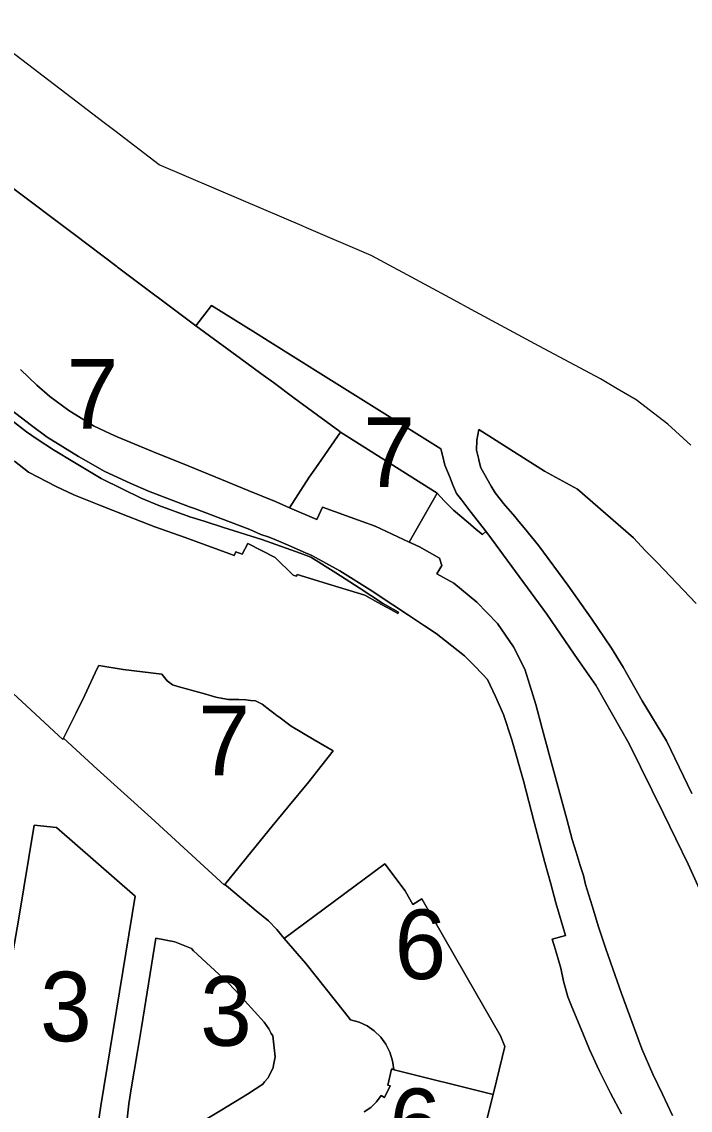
# Model space of a CAD drawing. Extents: x 598968 to 613553, y 4409678 to 4430833.
# Drawn here: x 607599.8 to 607715.2, y 4416479.9 to 4416667.7 of the extents above; entities that cross this region are included whole.
import ezdxf

# ---------------------------------------------------------------- set-up
doc = ezdxf.new("R2010")
doc.units = 0
for name, color, linetype in [('1', 7, 'Continuous'), ("ZONA 3. ILLES  D'EDIFICIS ENTRE MITGERES. EIXAMPLE.", 7, 'Continuous'), ('ZONA 6. EDIFICIS DE PISOS_ AÏLLATS I EN PARCEL.LES', 7, 'Continuous'), ('ZONA 7. CONJUNTS AMB ORDENACIONS ESPECÍFIQUES', 7, 'Continuous')]:
    doc.layers.add(name, color=color, linetype=linetype)

msp = doc.modelspace()

# ---------------------------------------------------------------- linework, layer by layer
at = {"layer": '1'}
for points in [[(607715.2978, 4416594.6257), (607711.3318, 4416598.2186), (607705.8655, 4416602.4154), (607705.8617, 4416602.4179), (607702.6019, 4416604.3481), (607699.722, 4416606.058), (607695.262, 4416608.4078), (607689.1222, 4416611.7175), (607677.4224, 4416618.0169), (607674.4536, 4416619.6111), (607669.3226, 4416622.3665), (607660.2516, 4416627.2878), (607660.1627, 4416627.3361), (607648.9998, 4416632.1124), (607648.2027, 4416632.4538), (607638.0979, 4416636.777), (607623.5434, 4416643.0045), (607615.8954, 4416648.8331), (607614.0479, 4416650.2438), (607591.2043, 4416667.6598)], [(607597.5962, 4416639.4965), (607608.9492, 4416630.9392), (607616.228, 4416625.4538), (607616.3699, 4416625.3467), (607629.8568, 4416615.1827), (607632.5976, 4416618.7084), (607640.1804, 4416613.9705), (607642.8129, 4416612.3255), (607652.3869, 4416606.3436), (607672.1764, 4416593.9787), (607672.4409, 4416592.874), (607672.8564, 4416591.1388), (607673.7468, 4416588.984), (607674.1935, 4416587.9029), (607674.8563, 4416586.2988), (607675.7624, 4416585.1302), (607677.009, 4416583.5225), (607680.2512, 4416579.3403), (607680.2627, 4416579.3255), (607690.4424, 4416565.4648), (607692.7953, 4416562.0231), (607692.802, 4416562.0134), (607695.1767, 4416558.5399), (607695.7057, 4416557.7852), (607698.9216, 4416553.1977), (607704.6811, 4416543.1135), (607710.5645, 4416531.0818), (607714.8605, 4416522.2967), (607722.1754, 4416506.2041)], [(607599.6354, 4416607.6654), (607602.4415, 4416604.9807), (607604.6944, 4416603.0091), (607607.9471, 4416600.5975), (607610.0698, 4416599.2764), (607612.237, 4416597.9276), (607615.1602, 4416596.5504), (607616.2864, 4416596.0652), (607621.7127, 4416593.8322), (607623.3885, 4416593.1444), (607627.2918, 4416591.5425), (607633.337, 4416589.0635), (607638.91, 4416586.786), (607643.7667, 4416584.8383), (607646.0606, 4416583.7992), (607649.4387, 4416589.1011), (607650.5942, 4416590.7222), (607654.8659, 4416596.8799), (607654.7562, 4416596.9496), (607650.8573, 4416599.8156), (607646.7969, 4416602.8002), (607643.2611, 4416605.3992), (607641.0984, 4416606.989), (607637.6083, 4416609.5544), (607629.8539, 4416615.179), (607616.3699, 4416625.3467), (607616.228, 4416625.4538), (607608.9492, 4416630.9392), (607597.5962, 4416639.4965)], [(607712.1584, 4416478.9829), (607710.4133, 4416482.6275), (607708.765, 4416486.081), (607706.8563, 4416490.4504), (607705.2006, 4416494.9864), (607703.3644, 4416500.0171), (607701.8233, 4416504.2751), (607700.6619, 4416507.7278), (607699.3963, 4416511.4901), (607698.253, 4416515.1606), (607697.1163, 4416518.81), (607696.7563, 4416520.3599), (607696.3819, 4416521.5709), (607696.2132, 4416522.1165), (607695.5023, 4416524.4158), (607694.8363, 4416526.5698), (607693.8901, 4416530.0759), (607692.697, 4416534.4974), (607690.9876, 4416540.8323), (607689.6644, 4416545.7255), (607688.5463, 4416549.8595), (607687.5107, 4416553.1786), (607686.6463, 4416555.9494), (607684.6763, 4416559.8093), (607681.9463, 4416563.8192), (607678.3564, 4416567.5191), (607674.3864, 4416570.799), (607671.4864, 4416572.4389), (607672.3064, 4416573.8489), (607671.9364, 4416575.1089), (607668.4865, 4416577.0688), (607667.0903, 4416577.7235), (607666.7165, 4416577.8988), (607660.8033, 4416580.6103), (607658.5938, 4416581.4688), (607651.7432, 4416583.9144), (607650.7449, 4416581.8045), (607646.0606, 4416583.7992), (607643.7667, 4416584.8383), (607638.91, 4416586.786), (607633.337, 4416589.0635), (607627.2918, 4416591.5425), (607623.3885, 4416593.1444), (607621.7127, 4416593.8322), (607616.2864, 4416596.0652), (607615.1602, 4416596.5504), (607612.237, 4416597.9276), (607610.0698, 4416599.2764), (607607.9471, 4416600.5975), (607604.6944, 4416603.0091), (607602.4415, 4416604.9807), (607599.6354, 4416607.6654)], [(607597.1058, 4416601.4244), (607601.5051, 4416598.023), (607604.2072, 4416595.9875), (607609.6042, 4416592.6677), (607614.2011, 4416590.0896), (607618.532, 4416588.0528), (607621.707, 4416586.6579), (607628.7719, 4416583.988), (607629.641, 4416583.6596), (607635.8368, 4416581.3182), (607639.1718, 4416580.0382), (607641.116, 4416579.2187), (607642.5067, 4416578.7583), (607643.7881, 4416578.2323), (607646.1917, 4416577.1734), (607648.3899, 4416576.228), (607649.8767, 4416575.5885), (607654.7262, 4416572.957), (607659.9866, 4416569.6637), (607663.8721, 4416567.0504), (607666.5976, 4416565.2571), (607669.323, 4416563.4639), (607671.3365, 4416562.139), (607672.9424, 4416560.8584), (607676.2264, 4416558.2391), (607677.4614, 4416557.0392), (607677.7727, 4416556.7367), (607679.4164, 4416555.0192), (607680.2079, 4416554.1993), (607681.5711, 4416551.2779), (607682.9864, 4416548.1194), (607684.4277, 4416543.7741), (607686.4358, 4416536.6813), (607688.2941, 4416529.5768), (607690.1322, 4416522.587), (607691.1346, 4416518.91), (607692.0286, 4416515.6305), (607693.6569, 4416510.0448), (607691.3464, 4416509.39), (607691.7164, 4416508.27), (607692.0864, 4416507.15), (607692.4914, 4416505.775), (607692.8964, 4416504.4001), (607693.3164, 4416502.1101), (607694.0505, 4416499.4527), (607694.7714, 4416497.7002), (607696.6514, 4416493.1452), (607697.8364, 4416490.3502), (607699.4964, 4416486.7103), (607700.1254, 4416485.4425), (607701.4264, 4416482.8204), (607703.3464, 4416479.2304)], [(607703.3464, 4416479.2304), (607701.4264, 4416482.8204), (607700.1254, 4416485.4425), (607699.4964, 4416486.7103), (607697.8364, 4416490.3502), (607696.6514, 4416493.1452), (607694.7714, 4416497.7002), (607694.0505, 4416499.4527), (607693.3164, 4416502.1101), (607692.8964, 4416504.4001), (607692.4914, 4416505.775), (607692.0864, 4416507.15), (607691.7164, 4416508.27), (607691.3464, 4416509.39), (607693.6569, 4416510.0448), (607692.0286, 4416515.6305), (607691.1346, 4416518.91), (607690.1322, 4416522.587), (607688.2941, 4416529.5768), (607686.4358, 4416536.6813), (607684.4277, 4416543.7741), (607682.9864, 4416548.1194), (607681.5711, 4416551.2779), (607680.2079, 4416554.1993), (607679.4164, 4416555.0192), (607677.7727, 4416556.7367), (607677.4614, 4416557.0392), (607676.2264, 4416558.2391), (607672.9424, 4416560.8584), (607671.3365, 4416562.139), (607669.323, 4416563.4639), (607666.5976, 4416565.2571), (607663.8721, 4416567.0504), (607659.9866, 4416569.6637), (607654.7262, 4416572.957), (607649.8767, 4416575.5885), (607648.3899, 4416576.228), (607646.1917, 4416577.1734), (607643.7881, 4416578.2323), (607642.5067, 4416578.7583), (607641.116, 4416579.2187), (607639.1718, 4416580.0382), (607635.8368, 4416581.3182), (607629.641, 4416583.6596), (607628.7719, 4416583.988), (607621.707, 4416586.6579), (607618.532, 4416588.0528), (607614.2011, 4416590.0896), (607609.6042, 4416592.6677), (607604.2072, 4416595.9875), (607601.5051, 4416598.023), (607597.1058, 4416601.4244)], [(607596.2172, 4416600.3573), (607600.6572, 4416596.8974), (607602.5222, 4416595.6274), (607605.3372, 4416593.7852), (607608.9521, 4416591.6076), (607613.517, 4416588.8577), (607617.177, 4416587.0678), (607620.447, 4416585.4879), (607623.4769, 4416584.2079), (607628.8669, 4416582.258), (607631.2907, 4416581.4907), (607634.6468, 4416580.4282), (607641.2968, 4416578.3583), (607647.8717, 4416576.0084), (607649.7067, 4416575.2985), (607654.0266, 4416572.5786), (607658.0516, 4416569.9737), (607662.0766, 4416567.3688), (607664.8815, 4416565.7789), (607664.7441, 4416565.5436), (607663.5365, 4416566.2488), (607661.2766, 4416567.4888), (607659.0166, 4416568.7287), (607653.1967, 4416570.5136), (607647.3767, 4416572.2985), (607647.2794, 4416571.9973), (607646.6567, 4416572.1985), (607643.5967, 4416575.2584), (607638.8568, 4416577.6383), (607637.8468, 4416575.8283), (607636.7768, 4416576.1983), (607636.5068, 4416575.5583), (607635.5627, 4416575.9101), (607628.0569, 4416578.7081), (607622.797, 4416580.538), (607618.102, 4416582.3729), (607613.4071, 4416584.2078), (607608.7972, 4416586.0677), (607605.7572, 4416587.4676), (607600.9972, 4416589.9575), (607598.5573, 4416591.8274)], [(607715.4662, 4416534.5145), (607711.0851, 4416543.5941), (607706.9283, 4416550.4871), (607703.6282, 4416556.3208), (607701.5974, 4416559.6183), (607698.1281, 4416564.7756), (607694.0664, 4416570.4403), (607689.0646, 4416577.2401), (607686.526, 4416580.3683), (607685.62, 4416581.464), (607684.9183, 4416582.3128), (607682.982, 4416584.5312), (607682.4269, 4416585.2901), (607681.5349, 4416586.3889), (607680.8291, 4416587.5504), (607679.0853, 4416590.7031), (607678.7262, 4416592.0496), (607678.6961, 4416592.1625), (607678.341, 4416593.7591), (607678.4002, 4416595.4739), (607678.6961, 4416597.307), (607690.0262, 4416590.149), (607695.7561, 4416587.0391), (607705.386, 4416578.6194), (607707.5081, 4416576.4107), (607709.551, 4416574.2845), (607716.2059, 4416567.2797)], [(607716.2059, 4416567.2797), (607709.551, 4416574.2845), (607707.5081, 4416576.4107), (607705.386, 4416578.6194), (607695.7561, 4416587.0391), (607690.0262, 4416590.149), (607678.6961, 4416597.307), (607678.4002, 4416595.4739), (607678.341, 4416593.7591), (607678.6961, 4416592.1625), (607678.7262, 4416592.0496), (607679.0853, 4416590.7031), (607680.8291, 4416587.5504), (607681.5349, 4416586.3889), (607682.4269, 4416585.2901), (607682.982, 4416584.5312), (607684.9183, 4416582.3128), (607685.62, 4416581.464), (607686.526, 4416580.3683), (607689.0646, 4416577.2401), (607694.0664, 4416570.4403), (607698.1281, 4416564.7756), (607701.5974, 4416559.6183), (607703.6282, 4416556.3208), (607706.9283, 4416550.4871), (607711.0851, 4416543.5941), (607715.4662, 4416534.5145)], [(607722.1754, 4416506.2041), (607714.8605, 4416522.2967), (607710.5645, 4416531.0818), (607704.6811, 4416543.1135), (607698.9216, 4416553.1977), (607695.7057, 4416557.7852), (607695.1767, 4416558.5399), (607692.802, 4416562.0134), (607692.7953, 4416562.0231), (607690.4424, 4416565.4648), (607680.2627, 4416579.3255), (607680.2512, 4416579.3403), (607679.9257, 4416579.7447), (607679.3363, 4416579.189), (607678.285, 4416580.0681), (607676.8549, 4416581.2641), (607674.3264, 4416583.3788), (607672.7625, 4416585.015), (607671.5164, 4416586.3187), (607666.7165, 4416577.8988), (607667.0903, 4416577.7235), (607668.4865, 4416577.0688), (607671.9364, 4416575.1089), (607672.3064, 4416573.8489), (607671.4864, 4416572.4389), (607674.3864, 4416570.799), (607678.3564, 4416567.5191), (607681.9463, 4416563.8192), (607684.6763, 4416559.8093), (607686.6463, 4416555.9494), (607687.5107, 4416553.1786), (607688.5463, 4416549.8595), (607689.6644, 4416545.7255), (607690.9876, 4416540.8323), (607692.697, 4416534.4974), (607693.8901, 4416530.0759), (607694.8363, 4416526.5698), (607695.5023, 4416524.4158), (607696.2132, 4416522.1165), (607696.3819, 4416521.5709), (607696.7563, 4416520.3599), (607697.1163, 4416518.81), (607698.253, 4416515.1606), (607699.3963, 4416511.4901), (607700.6619, 4416507.7278), (607701.8233, 4416504.2751), (607703.3644, 4416500.0171), (607705.2006, 4416494.9864), (607706.8563, 4416490.4504), (607708.765, 4416486.081), (607710.4133, 4416482.6275), (607712.1584, 4416478.9829)], [(607594.3303, 4416555.4268), (607606.9302, 4416543.8484), (607607.0277, 4416544.0593), (607607.3025, 4416544.654), (607607.3047, 4416544.6582), (607608.1223, 4416546.2531), (607609.2373, 4416548.4281), (607610.6947, 4416551.4968), (607610.697, 4416551.5017), (607612.8667, 4416556.0706), (607613.1172, 4416556.5981), (607617.366, 4416555.9282), (607624.017, 4416555.1183), (607624.0347, 4416555.1161), (607624.479, 4416554.5207), (607624.937, 4416553.9283), (607625.857, 4416553.2583), (607626.777, 4416552.9584), (607631.5921, 4416551.6388), (607633.3469, 4416551.1585), (607634.5328, 4416550.9344), (607635.5169, 4416550.7481), (607637.0069, 4416550.7136), (607637.3174, 4416550.7063), (607638.4969, 4416550.6786), (607639.3269, 4416550.5836), (607640.1569, 4416550.4886), (607641.3346, 4416549.9086), (607642.6498, 4416548.8868), (607643.3215, 4416548.365), (607643.9042, 4416547.9324), (607644.19, 4416547.7202), (607646.3068, 4416546.1488), (607650.3016, 4416543.761), (607653.5867, 4416541.8489), (607651.4768, 4416539.1939), (607649.3668, 4416536.5389), (607645.7769, 4416532.1739), (607643.0569, 4416528.8667), (607639.5717, 4416524.5692), (607634.8935, 4416518.802), (607634.897, 4416518.7989), (607635.5144, 4416518.2811), (607640.287, 4416514.279), (607642.437, 4416512.5391), (607643.857, 4416511.0791), (607645.1217, 4416509.5176), (607662.4967, 4416522.4093), (607665.9967, 4416517.7344), (607666.0567, 4416517.6294), (607667.3467, 4416515.3695), (607668.9067, 4416516.3395), (607676.4919, 4416503.1342), (607682.4366, 4416492.7199), (607683.2166, 4416490.84), (607681.7584, 4416484.9543), (607681.1705, 4416482.5814), (607677.7059, 4416468.596)], [(607658.9059, 4416479.5967), (607660.0521, 4416480.36), (607661.0521, 4416481.3068), (607661.8769, 4416482.4097), (607662.4369, 4416482.0697), (607663.4368, 4416484.0997), (607663.0368, 4416484.1697), (607663.675, 4416486.9387), (607663.6868, 4416486.9897), (607664.0568, 4416486.8997), (607663.8424, 4416488.4161), (607663.3822, 4416489.8767), (607662.6887, 4416491.2421), (607661.7806, 4416492.4753), (607660.6825, 4416493.5427), (607659.4243, 4416494.4158), (607658.04, 4416495.0706), (607656.5669, 4416495.4894), (607655.5171, 4416496.8072), (607648.8469, 4416505.1793), (607645.1217, 4416509.5176), (607643.857, 4416511.0791), (607642.437, 4416512.5391), (607640.287, 4416514.279), (607635.5144, 4416518.2811), (607634.897, 4416518.7989), (607634.8935, 4416518.802), (607634.8141, 4416518.7041), (607622.1771, 4416530.2985), (607612.8372, 4416538.7083), (607607.0277, 4416544.0593), (607606.9302, 4416543.8484), (607594.3303, 4416555.4268)], [(607592.7577, 4416472.8886), (607595.282, 4416488.6863), (607595.7876, 4416491.9484), (607596.5276, 4416496.7985), (607599.2475, 4416512.6783), (607601.9874, 4416529.0282), (607605.8374, 4416528.6483), (607619.3972, 4416516.8086), (607613.5074, 4416480.6189), (607612.7174, 4416475.5589)], [(607617.8058, 4416476.3232), (607618.3074, 4416480.9689), (607618.7873, 4416483.8989), (607619.2373, 4416486.5989), (607619.8573, 4416490.3589), (607620.4773, 4416494.1588), (607622.9772, 4416509.5388), (607626.2572, 4416508.9389), (607629.1271, 4416507.7489), (607629.4571, 4416507.3989), (607635.3671, 4416501.9691), (607636.6871, 4416500.5991), (607641.657, 4416495.0692), (607642.477, 4416493.9292), (607642.907, 4416493.0992), (607643.147, 4416492.6892), (607643.497, 4416489.5793), (607643.577, 4416489.0793), (607643.2571, 4416487.6693), (607643.1971, 4416487.2493), (607642.6771, 4416486.0493), (607642.2771, 4416485.4093), (607641.7271, 4416484.7793), (607641.4571, 4416484.3793), (607638.7771, 4416482.6193), (607634.3372, 4416479.9592), (607627.7373, 4416475.9492)]]:
    msp.add_lwpolyline(points, dxfattribs=at)
msp.add_lwpolyline([(607680.2512, 4416579.3403), (607677.009, 4416583.5225), (607675.7624, 4416585.1302), (607674.8563, 4416586.2988), (607674.1935, 4416587.9029), (607673.7468, 4416588.984), (607672.8564, 4416591.1388), (607672.4409, 4416592.874), (607672.1764, 4416593.9787), (607652.3869, 4416606.3436), (607642.8129, 4416612.3255), (607640.1804, 4416613.9705), (607632.5976, 4416618.7084), (607629.8568, 4416615.1827), (607616.3699, 4416625.3467), (607629.8539, 4416615.179), (607637.6083, 4416609.5544), (607641.0984, 4416606.989), (607643.2611, 4416605.3992), (607646.7969, 4416602.8002), (607650.8573, 4416599.8156), (607654.7562, 4416596.9496), (607654.8659, 4416596.8799), (607662.3003, 4416592.157), (607671.5164, 4416586.3187), (607672.7625, 4416585.015), (607674.3264, 4416583.3788), (607676.8549, 4416581.2641), (607678.285, 4416580.0681), (607679.3363, 4416579.189), (607679.9257, 4416579.7447)], close=True, dxfattribs=at)
at = {"layer": "ZONA 3. ILLES  D'EDIFICIS ENTRE MITGERES. EIXAMPLE."}
for points in [[(607612.7174, 4416475.5589), (607613.5074, 4416480.6189), (607619.3972, 4416516.8086), (607605.8374, 4416528.6483), (607601.9874, 4416529.0282), (607599.2475, 4416512.6783), (607596.5276, 4416496.7985), (607595.7876, 4416491.9484), (607595.282, 4416488.6863), (607592.7577, 4416472.8886)], [(607627.7373, 4416475.9492), (607634.3372, 4416479.9592), (607638.7771, 4416482.6193), (607641.4571, 4416484.3793), (607641.7271, 4416484.7793), (607642.2771, 4416485.4093), (607642.6771, 4416486.0493), (607643.1971, 4416487.2493), (607643.2571, 4416487.6693), (607643.577, 4416489.0793), (607643.497, 4416489.5793), (607643.147, 4416492.6892), (607642.907, 4416493.0992), (607642.477, 4416493.9292), (607641.657, 4416495.0692), (607636.6871, 4416500.5991), (607635.3671, 4416501.9691), (607629.4571, 4416507.3989), (607629.1271, 4416507.7489), (607626.2572, 4416508.9389), (607622.9772, 4416509.5388), (607620.4773, 4416494.1588), (607619.8573, 4416490.3589), (607619.2373, 4416486.5989), (607618.7873, 4416483.8989), (607618.3074, 4416480.9689), (607617.8058, 4416476.3232)]]:
    msp.add_lwpolyline(points, dxfattribs=at)
at = {"layer": 'ZONA 6. EDIFICIS DE PISOS_ AÏLLATS I EN PARCEL.LES'}
msp.add_lwpolyline([(607681.1705, 4416482.5814), (607681.7584, 4416484.9543), (607683.2166, 4416490.84), (607682.4366, 4416492.7199), (607676.4919, 4416503.1342), (607668.9067, 4416516.3395), (607667.3467, 4416515.3695), (607666.0567, 4416517.6294), (607665.9967, 4416517.7344), (607662.4967, 4416522.4093), (607645.1217, 4416509.5176), (607648.8469, 4416505.1793), (607655.5171, 4416496.8072), (607656.5669, 4416495.4894), (607658.04, 4416495.0706), (607659.4243, 4416494.4158), (607660.6825, 4416493.5427), (607661.7806, 4416492.4753), (607662.6887, 4416491.2421), (607663.3822, 4416489.8767), (607663.8424, 4416488.4161), (607664.0568, 4416486.8997), (607663.6868, 4416486.9897), (607663.675, 4416486.9387)], close=True, dxfattribs=at)
msp.add_lwpolyline([(607677.7059, 4416468.596), (607681.1705, 4416482.5814), (607663.675, 4416486.9387), (607663.0368, 4416484.1697), (607663.4368, 4416484.0997), (607662.4369, 4416482.0697), (607661.8769, 4416482.4097), (607661.0521, 4416481.3068), (607660.0521, 4416480.36), (607658.9059, 4416479.5967)], dxfattribs=at)
at = {"layer": 'ZONA 7. CONJUNTS AMB ORDENACIONS ESPECÍFIQUES'}
msp.add_lwpolyline([(607598.5573, 4416591.8274), (607600.9972, 4416589.9575), (607605.7572, 4416587.4676), (607608.7972, 4416586.0677), (607613.4071, 4416584.2078), (607618.102, 4416582.3729), (607622.797, 4416580.538), (607628.0569, 4416578.7081), (607635.5627, 4416575.9101), (607636.5068, 4416575.5583), (607636.7768, 4416576.1983), (607637.8468, 4416575.8283), (607638.8568, 4416577.6383), (607643.5967, 4416575.2584), (607646.6567, 4416572.1985), (607647.2794, 4416571.9973), (607647.3767, 4416572.2985), (607653.1967, 4416570.5136), (607659.0166, 4416568.7287), (607661.2766, 4416567.4888), (607663.5365, 4416566.2488), (607664.7441, 4416565.5436), (607664.8815, 4416565.7789), (607662.0766, 4416567.3688), (607658.0516, 4416569.9737), (607654.0266, 4416572.5786), (607649.7067, 4416575.2985), (607647.8717, 4416576.0084), (607641.2968, 4416578.3583), (607634.6468, 4416580.4282), (607631.2907, 4416581.4907), (607628.8669, 4416582.258), (607623.4769, 4416584.2079), (607620.447, 4416585.4879), (607617.177, 4416587.0678), (607613.517, 4416588.8577), (607608.9521, 4416591.6076), (607605.3372, 4416593.7852), (607602.5222, 4416595.6274), (607600.6572, 4416596.8974), (607596.2172, 4416600.3573)], dxfattribs=at)
for points in [[(607671.5164, 4416586.3187), (607662.3003, 4416592.157), (607654.8659, 4416596.8799), (607650.5942, 4416590.7222), (607649.4387, 4416589.1011), (607646.0606, 4416583.7992), (607650.7449, 4416581.8045), (607651.7432, 4416583.9144), (607658.5938, 4416581.4688), (607660.8033, 4416580.6103), (607666.7165, 4416577.8988)], [(607634.8935, 4416518.802), (607639.5717, 4416524.5692), (607643.0569, 4416528.8667), (607645.7769, 4416532.1739), (607649.3668, 4416536.5389), (607651.4768, 4416539.1939), (607653.5867, 4416541.8489), (607650.3016, 4416543.761), (607646.3068, 4416546.1488), (607644.19, 4416547.7202), (607643.9042, 4416547.9324), (607643.3215, 4416548.365), (607642.6498, 4416548.8868), (607641.3346, 4416549.9086), (607640.1569, 4416550.4886), (607639.3269, 4416550.5836), (607638.4969, 4416550.6786), (607637.3174, 4416550.7063), (607637.0069, 4416550.7136), (607635.5169, 4416550.7481), (607634.5328, 4416550.9344), (607633.3469, 4416551.1585), (607631.5921, 4416551.6388), (607626.777, 4416552.9584), (607625.857, 4416553.2583), (607624.937, 4416553.9283), (607624.479, 4416554.5207), (607624.0347, 4416555.1161), (607624.017, 4416555.1183), (607617.366, 4416555.9282), (607613.1172, 4416556.5981), (607612.8667, 4416556.0706), (607610.697, 4416551.5017), (607610.6947, 4416551.4968), (607609.2373, 4416548.4281), (607608.1223, 4416546.2531), (607607.3047, 4416544.6582), (607607.3025, 4416544.654), (607607.0277, 4416544.0593), (607612.8372, 4416538.7083), (607622.1771, 4416530.2985), (607634.8141, 4416518.7041)]]:
    msp.add_lwpolyline(points, close=True, dxfattribs=at)

# ---------------------------------------------------------------- texts
at = {"layer": "ZONA 3. ILLES  D'EDIFICIS ENTRE MITGERES. EIXAMPLE."}
for p in [(607602.9931, 4416491.7685), (607630.6172, 4416490.9889)]:
    msp.add_text('3', height=12, dxfattribs=at).set_placement(p)
at = {"layer": 'ZONA 6. EDIFICIS DE PISOS_ AÏLLATS I EN PARCEL.LES'}
for p in [(607664.1691, 4416502.4953), (607663.2788, 4416471.6093)]:
    msp.add_text('6', height=12, dxfattribs=at).set_placement(p)
at = {"layer": 'ZONA 7. CONJUNTS AMB ORDENACIONS ESPECÍFIQUES'}
for p in [(607607.5696, 4416597.4592), (607658.7885, 4416587.3893), (607630.3072, 4416537.6511)]:
    msp.add_text('7', height=12, dxfattribs=at).set_placement(p)

doc.saveas('drawing.dxf')
